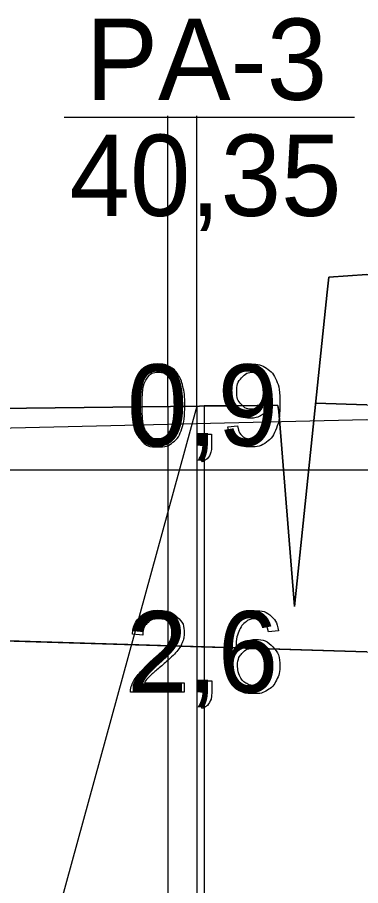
# Model space of a CAD drawing. Extents: x 544674 to 552202, y 6585829 to 6588119.
# Drawn here: x 551750.1 to 551773.8, y 6587433.7 to 6587493.6 of the extents above; entities that cross this region are included whole.
import ezdxf

# ---------------------------------------------------------------- set-up
doc = ezdxf.new("R2010")
doc.units = 0
for name, color, linetype in [('Default', 7, 'Continuous'), ('GEOLPUNKT', 7, 'Continuous'), ('ME', 7, 'Continuous'), ('Proovid', 7, 'Continuous'), ('RAJATIS', 7, 'Continuous'), ('RB trass', 7, 'Continuous'), ('TM', 7, 'Continuous'), ('Täide', 7, 'Continuous'), ('Veetase', 7, 'Continuous')]:
    doc.layers.add(name, color=color, linetype=linetype)

msp = doc.modelspace()

# ---------------------------------------------------------------- linework, layer by layer
at = {"layer": 'Default'}
for points in [[(551736.779, 6587466.475), (551766.625, 6587466.827), (551766.625, 6587466.827), (551767.338, 6587466.83), (551768.056, 6587466.814), (551768.107, 6587466.414), (551769.183, 6587452.957), (551769.183, 6587452.958), (551771.45, 6587474.631), (551771.549, 6587475.654), (551774.18, 6587475.851), (551783.832, 6587475.663), (551784.552, 6587475.756), (551799.404, 6587471.227)], [(551770.649, 6587466.969), (551774.18, 6587466.851), (551799.404, 6587465.509)], [(551717.971, 6587451.243), (551724.021, 6587451.351), (551724.043, 6587451.351), (551774.18, 6587449.851), (551799.404, 6587448.986)]]:
    msp.add_lwpolyline(points, dxfattribs=at)
at = {"layer": 'GEOLPUNKT'}
msp.add_line((551753.321, 6587486.682), (551773.321, 6587486.682), dxfattribs=at)
at = {"layer": 'ME'}
for p, q in [((551760.466, 6587466.734), (551760.466, 6587253.64)), ((551762.466, 6587466.778), (551762.466, 6587251.52))]:
    msp.add_line(p, q, dxfattribs=at)
at = {"layer": 'Proovid'}
for points in [[(551764.604, 6587465.348), (551765.265, 6587465.408)], [(551762.7, 6587464.051), (551762.7, 6587464.832), (551763.481, 6587464.832), (551763.481, 6587464.051)], [(551763.088, 6587464.051), (551762.7, 6587464.051)], [(551762.845, 6587462.941), (551762.653, 6587463.236)], [(551768.082, 6587451.277), (551767.399, 6587451.221)], [(551758.735, 6587450.982), (551758.026, 6587451.055)], [(551761.599, 6587447.712), (551761.599, 6587447.051), (551757.898, 6587447.051)], [(551758.854, 6587447.712), (551761.599, 6587447.712)], [(551762.708, 6587447.051), (551762.708, 6587447.832), (551763.49, 6587447.832), (551763.49, 6587447.051)], [(551763.097, 6587447.051), (551762.708, 6587447.051)], [(551762.854, 6587445.941), (551762.661, 6587446.236)]]:
    msp.add_lwpolyline(points, dxfattribs=at)
for points in [[(551757.979, 6587466.813), (551757.979, 6587467.805), (551758.183, 6587468.412), (551758.388, 6587469.018), (551758.79, 6587469.345), (551759.193, 6587469.672), (551759.804, 6587469.672), (551760.254, 6587469.672), (551760.595, 6587469.491), (551760.936, 6587469.31), (551761.156, 6587468.968), (551761.377, 6587468.626), (551761.503, 6587468.136), (551761.629, 6587467.645), (551761.629, 6587466.813), (551761.629, 6587465.828), (551761.426, 6587465.222), (551761.224, 6587464.615), (551760.821, 6587464.286), (551760.418, 6587463.957), (551759.804, 6587463.957), (551758.995, 6587463.957), (551758.533, 6587464.535), (551757.979, 6587465.236), (551757.979, 6587466.813)], [(551765.265, 6587465.408), (551765.349, 6587464.941), (551765.586, 6587464.731), (551765.822, 6587464.52), (551766.192, 6587464.52), (551766.509, 6587464.52), (551766.748, 6587464.666), (551766.988, 6587464.811), (551767.139, 6587465.054), (551767.291, 6587465.297), (551767.394, 6587465.709), (551767.497, 6587466.122), (551767.497, 6587466.55), (551767.497, 6587466.596), (551767.493, 6587466.688), (551767.287, 6587466.359), (551766.93, 6587466.155), (551766.573, 6587465.95), (551766.157, 6587465.95), (551765.463, 6587465.95), (551764.982, 6587466.454), (551764.501, 6587466.958), (551764.501, 6587467.783), (551764.501, 6587468.634), (551765.003, 6587469.153), (551765.505, 6587469.672), (551766.261, 6587469.672), (551766.806, 6587469.672), (551767.259, 6587469.378), (551767.711, 6587469.084), (551767.946, 6587468.54), (551768.18, 6587467.996), (551768.18, 6587466.965), (551768.18, 6587465.893), (551767.948, 6587465.257), (551767.715, 6587464.621), (551767.255, 6587464.289), (551766.795, 6587463.957), (551766.176, 6587463.957), (551765.52, 6587463.957), (551765.104, 6587464.322), (551764.688, 6587464.687), (551764.604, 6587465.348)], [(551758.688, 6587466.812), (551758.688, 6587465.431), (551759.01, 6587464.976), (551759.331, 6587464.52), (551759.804, 6587464.52), (551760.276, 6587464.52), (551760.598, 6587464.978), (551760.92, 6587465.435), (551760.92, 6587466.812), (551760.92, 6587468.195), (551760.599, 6587468.65), (551760.277, 6587469.105), (551759.796, 6587469.105), (551759.324, 6587469.105), (551759.041, 6587468.703), (551758.688, 6587468.192), (551758.688, 6587466.812)], [(551767.416, 6587467.817), (551767.416, 6587468.409), (551767.103, 6587468.757), (551766.79, 6587469.105), (551766.345, 6587469.105), (551765.886, 6587469.105), (551765.548, 6587468.73), (551765.21, 6587468.356), (551765.21, 6587467.76), (551765.21, 6587467.225), (551765.531, 6587466.891), (551765.852, 6587466.556), (551766.326, 6587466.556), (551766.803, 6587466.556), (551767.11, 6587466.891), (551767.416, 6587467.225), (551767.416, 6587467.817)], [(551762.653, 6587463.236), (551762.871, 6587463.331), (551762.974, 6587463.517), (551763.077, 6587463.703), (551763.088, 6587464.051)], [(551763.481, 6587464.051), (551763.481, 6587463.618), (551763.329, 6587463.352), (551763.176, 6587463.087), (551762.845, 6587462.941)], [(551758.026, 6587451.055), (551758.099, 6587451.844), (551758.572, 6587452.258), (551759.046, 6587452.672), (551759.844, 6587452.672), (551760.65, 6587452.672), (551761.12, 6587452.226), (551761.59, 6587451.779), (551761.59, 6587451.119), (551761.59, 6587450.783), (551761.453, 6587450.458), (551761.315, 6587450.134), (551760.997, 6587449.775), (551760.678, 6587449.416), (551759.938, 6587448.789), (551759.32, 6587448.27), (551759.144, 6587448.085), (551758.969, 6587447.9), (551758.854, 6587447.712)], [(551767.399, 6587451.221), (551767.307, 6587451.628), (551767.139, 6587451.813), (551766.859, 6587452.109), (551766.45, 6587452.109), (551766.12, 6587452.109), (551765.869, 6587451.925), (551765.546, 6587451.688), (551765.358, 6587451.234), (551765.17, 6587450.779), (551765.163, 6587449.938), (551765.411, 6587450.316), (551765.771, 6587450.5), (551766.13, 6587450.683), (551766.524, 6587450.683), (551767.213, 6587450.683), (551767.697, 6587450.177), (551768.18, 6587449.671), (551768.18, 6587448.87), (551768.18, 6587448.343), (551767.953, 6587447.89), (551767.725, 6587447.438), (551767.328, 6587447.198), (551766.93, 6587446.957), (551766.426, 6587446.957), (551765.566, 6587446.957), (551765.023, 6587447.589), (551764.48, 6587448.221), (551764.48, 6587449.671), (551764.48, 6587451.294), (551765.08, 6587452.031), (551765.604, 6587452.672), (551766.491, 6587452.672), (551767.153, 6587452.672), (551767.575, 6587452.301), (551767.998, 6587451.93), (551768.082, 6587451.277)], [(551757.898, 6587447.051), (551757.89, 6587447.299), (551757.978, 6587447.529), (551758.12, 6587447.907), (551758.431, 6587448.274), (551758.743, 6587448.641), (551759.33, 6587449.121), (551760.242, 6587449.87), (551760.562, 6587450.307), (551760.882, 6587450.745), (551760.882, 6587451.135), (551760.882, 6587451.543), (551760.59, 6587451.824), (551760.298, 6587452.105), (551759.829, 6587452.105), (551759.333, 6587452.105), (551759.036, 6587451.807), (551758.738, 6587451.509), (551758.735, 6587450.982)], [(551765.269, 6587448.866), (551765.269, 6587448.51), (551765.42, 6587448.185), (551765.571, 6587447.861), (551765.841, 6587447.69), (551766.111, 6587447.52), (551766.411, 6587447.52), (551766.848, 6587447.52), (551767.16, 6587447.872), (551767.472, 6587448.224), (551767.472, 6587448.827), (551767.472, 6587449.408), (551767.164, 6587449.743), (551766.856, 6587450.077), (551766.384, 6587450.077), (551765.918, 6587450.077), (551765.594, 6587449.743), (551765.269, 6587449.408), (551765.269, 6587448.866)], [(551762.661, 6587446.236), (551762.879, 6587446.331), (551762.982, 6587446.517), (551763.086, 6587446.703), (551763.097, 6587447.051)], [(551763.49, 6587447.051), (551763.49, 6587446.618), (551763.337, 6587446.352), (551763.185, 6587446.087), (551762.854, 6587445.941)]]:
    msp.add_open_spline(points, degree=3, dxfattribs=at)
at = {"layer": 'RAJATIS'}
msp.add_line((551762.466, 6587466.778), (551751.251, 6587425.832), dxfattribs=at)
at = {"layer": 'RB trass'}
msp.add_line((551762.966, 6587466.783), (551762.966, 6587241.475), dxfattribs=at)
msp.add_lwpolyline([(551799.404, 6587471.227), (551784.552, 6587475.756), (551783.832, 6587475.663), (551774.18, 6587475.851), (551771.549, 6587475.654), (551771.45, 6587474.631), (551769.183, 6587452.957), (551768.107, 6587466.414), (551768.056, 6587466.814), (551767.338, 6587466.83), (551766.625, 6587466.827), (551762.966, 6587466.783)], dxfattribs=at)
at = {"layer": 'TM'}
for p, q in [((551760.466, 6587466.778), (551760.466, 6587486.778)), ((551762.466, 6587466.778), (551762.466, 6587486.778))]:
    msp.add_line(p, q, dxfattribs=at)
at = {"layer": 'Täide'}
for p, q in [((551767.338, 6587466.83), (551766.625, 6587466.827)), ((551774.18, 6587466.851), (551770.649, 6587466.969)), ((551724.043, 6587451.351), (551774.18, 6587449.851)), ((551774.18, 6587449.851), (551724.043, 6587451.351))]:
    msp.add_line(p, q, dxfattribs=at)
for points in [[(551799.404, 6587471.227), (551784.552, 6587475.756), (551783.832, 6587475.663), (551774.18, 6587475.851), (551771.549, 6587475.654), (551771.45, 6587474.631), (551770.649, 6587466.969)], [(551766.625, 6587466.827), (551736.779, 6587466.475), (551735.706, 6587466.629), (551734.951, 6587458.538), (551734.399, 6587452.169)], [(551768.107, 6587466.414), (551768.056, 6587466.814), (551767.338, 6587466.83)], [(551770.649, 6587466.969), (551769.183, 6587452.957), (551768.107, 6587466.414)], [(551770.649, 6587466.969), (551774.18, 6587466.851), (551799.404, 6587465.509)]]:
    msp.add_lwpolyline(points, dxfattribs=at)
at = {"layer": 'Veetase'}
msp.add_line((551799.404, 6587462.351), (551370.056, 6587462.351), dxfattribs=at)
msp.add_lwpolyline([(551370.056, 6587474.123), (551452.849, 6587471.351), (551529.973, 6587465.852), (551697.689, 6587464.05), (551774.18, 6587465.851), (551799.404, 6587465.023)], dxfattribs=at)

# ---------------------------------------------------------------- texts
at = {"layer": 'GEOLPUNKT'}
for s, p in [('PA-3', (551754.801, 6587487.882)), ('40,35', (551753.691, 6587479.882))]:
    msp.add_text(s, height=5.6, dxfattribs=at).set_placement(p)
at = {"layer": 'Proovid'}
for s, p in [('0,9', (551757.655, 6587464.051)), ('2,6', (551757.663, 6587447.051))]:
    msp.add_text(s, height=5.6, dxfattribs=at).set_placement(p)

doc.saveas('drawing.dxf')
